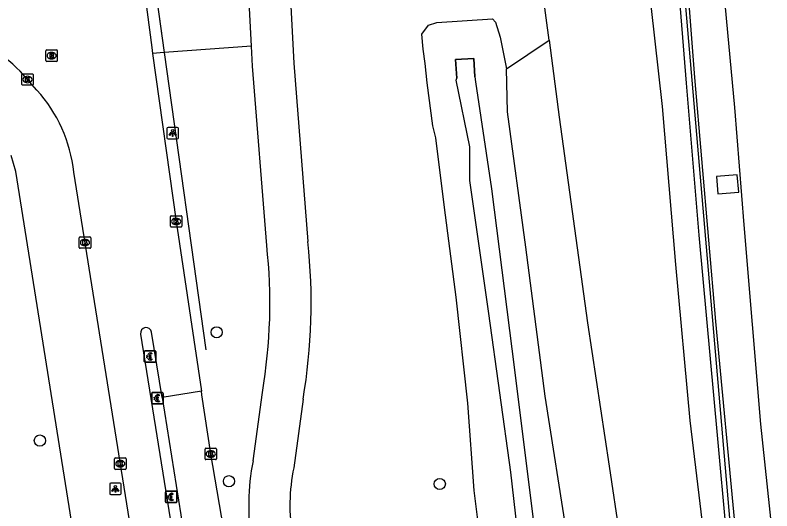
# Model space of a CAD drawing. Extents: x 156414 to 157775, y 382335 to 383765.
# Drawn here: x 157601 to 157667.1, y 382931.6 to 382974.9 of the extents above; entities that cross this region are included whole.
import ezdxf

# ---------------------------------------------------------------- set-up
doc = ezdxf.new("R2010")
doc.units = 0
for name, color, linetype in [('IMGEO_Berm_groen', 7, 'Continuous'), ('IMGEO_Betaalautomaat', 7, 'Continuous'), ('IMGEO_Boom', 7, 'Continuous'), ('IMGEO_Fietspad_gesloten', 7, 'Continuous'), ('IMGEO_Geluidsscherm', 7, 'Continuous'), ('IMGEO_Grasland_overig', 7, 'Continuous'), ('IMGEO_Groenvoorziening', 7, 'Continuous'), ('IMGEO_Hek', 7, 'Continuous'), ('IMGEO_Kolk', 7, 'Continuous'), ('IMGEO_Lichtpunt', 7, 'Continuous'), ('IMGEO_Muur', 7, 'Continuous'), ('IMGEO_Rijbaan_autoweg', 7, 'Continuous'), ('IMGEO_Rijbaan_lokaal_gesloten', 7, 'Continuous'), ('IMGEO_Rioolput', 7, 'Continuous'), ('IMGEO_Waterloop', 7, 'Continuous')]:
    doc.layers.add(name, color=color, linetype=linetype)

msp = doc.modelspace()

# ---------------------------------------------------------------- linework, layer by layer
at = {"layer": 'IMGEO_Berm_groen'}
for points in [[(157661.096, 382929.794), (157659.94, 382939.455), (157658.679, 382953.092), (157657.516, 382966.893), (157656.211, 382978.582), (157656.401, 382985.518), (157655.922, 382992.503), (157655.25, 383003.156), (157654.414, 383013.882), (157654.505, 383015.404), (157654.96, 383016.517), (157655.593, 383017.239), (157656.422, 383017.756), (157657.242, 383018.112)], [(157621.64, 382972.148), (157614.024, 382971.586)], [(157614.024, 382971.586), (157612.998, 382971.51)], [(157662.248, 382960.779), (157662.37, 382959.247), (157664.179, 382959.39), (157664.058, 382960.922), (157662.248, 382960.779)]]:
    msp.add_lwpolyline(points, dxfattribs=at)
at = {"layer": 'IMGEO_Betaalautomaat'}
for p, q in [((157612.272, 382944.63), (157612.272, 382945.471)), ((157612.272, 382945.471), (157612.272, 382944.63)), ((157612.347, 382945.554), (157613.188, 382945.554)), ((157613.188, 382945.554), (157612.347, 382945.554)), ((157612.934, 382945.359), (157612.917, 382945.259)), ((157613.271, 382945.48), (157613.271, 382944.639)), ((157613.271, 382944.639), (157613.271, 382945.48)), ((157612.555, 382945.018), (157612.555, 382945.086)), ((157612.676, 382945.086), (157612.676, 382945.018)), ((157612.921, 382944.853), (157612.943, 382944.766)), ((157613.197, 382944.555), (157612.356, 382944.555)), ((157612.356, 382944.555), (157613.197, 382944.555)), ((157612.922, 382940.982), (157612.922, 382941.823)), ((157612.922, 382941.823), (157612.922, 382940.982)), ((157612.997, 382941.906), (157613.838, 382941.906)), ((157613.838, 382941.906), (157612.997, 382941.906)), ((157613.205, 382941.37), (157613.205, 382941.438)), ((157613.326, 382941.438), (157613.326, 382941.37)), ((157613.584, 382941.711), (157613.567, 382941.611)), ((157613.921, 382941.832), (157613.921, 382940.991)), ((157613.921, 382940.991), (157613.921, 382941.832)), ((157613.847, 382940.907), (157613.006, 382940.907)), ((157613.006, 382940.907), (157613.847, 382940.907)), ((157613.571, 382941.205), (157613.593, 382941.118)), ((157614.115, 382932.368), (157614.115, 382933.209)), ((157614.115, 382933.209), (157614.115, 382932.368)), ((157614.19, 382933.292), (157615.031, 382933.292)), ((157615.031, 382933.292), (157614.19, 382933.292)), ((157614.398, 382932.756), (157614.398, 382932.824)), ((157614.519, 382932.824), (157614.519, 382932.756)), ((157614.777, 382933.097), (157614.76, 382932.997)), ((157615.114, 382933.218), (157615.114, 382932.377)), ((157615.114, 382932.377), (157615.114, 382933.218)), ((157615.04, 382932.293), (157614.199, 382932.293)), ((157614.199, 382932.293), (157615.04, 382932.293)), ((157614.764, 382932.591), (157614.786, 382932.504))]:
    msp.add_line(p, q, dxfattribs=at)
for points in [[(157612.555, 382945.086), (157612.486, 382945.086), (157612.486, 382945.155), (157612.565, 382945.155)], [(157612.56, 382944.949), (157612.486, 382944.949), (157612.486, 382945.018), (157612.555, 382945.018)], [(157612.687, 382945.155), (157612.834, 382945.155), (157612.834, 382945.086), (157612.676, 382945.086)], [(157612.676, 382945.018), (157612.834, 382945.018), (157612.834, 382944.949), (157612.69, 382944.949)], [(157613.205, 382941.438), (157613.136, 382941.438), (157613.136, 382941.507), (157613.215, 382941.507)], [(157613.337, 382941.507), (157613.484, 382941.507), (157613.484, 382941.438), (157613.326, 382941.438)], [(157613.21, 382941.301), (157613.136, 382941.301), (157613.136, 382941.37), (157613.205, 382941.37)], [(157613.326, 382941.37), (157613.484, 382941.37), (157613.484, 382941.301), (157613.34, 382941.301)], [(157614.398, 382932.824), (157614.329, 382932.824), (157614.329, 382932.893), (157614.408, 382932.893)], [(157614.53, 382932.893), (157614.677, 382932.893), (157614.677, 382932.824), (157614.519, 382932.824)], [(157614.403, 382932.687), (157614.329, 382932.687), (157614.329, 382932.756), (157614.398, 382932.756)], [(157614.519, 382932.756), (157614.677, 382932.756), (157614.677, 382932.687), (157614.533, 382932.687)]]:
    msp.add_lwpolyline(points, dxfattribs=at)
for centre, radius, start, end in [((157612.35, 382945.477), 0.0779, 92.4484, 184.28452), ((157612.35, 382945.477), 0.0779, 92.4484, 184.28452), ((157612.848, 382945.079), 0.293, 73.01398, 165.01395), ((157613.194, 382945.477), 0.0779, 2.4484, 94.28452), ((157613.194, 382945.477), 0.0779, 2.4484, 94.28452), ((157612.821, 382945.004), 0.267, 191.80956, 297.03891), ((157612.854, 382945.092), 0.179, 69.32359, 159.56827), ((157612.854, 382945.019), 0.179, 202.76249, 291.86925), ((157612.35, 382944.633), 0.0779, 182.4484, 274.28452), ((157612.35, 382944.633), 0.0779, 182.4484, 274.28452), ((157613.194, 382944.633), 0.0779, 272.4484, 4.28452), ((157613.194, 382944.633), 0.0779, 272.4484, 4.28452), ((157613, 382941.829), 0.0779, 92.4484, 184.28452), ((157613, 382941.829), 0.0779, 92.4484, 184.28452), ((157613.498, 382941.431), 0.293, 73.01398, 165.01395), ((157613.504, 382941.444), 0.179, 69.32359, 159.56827), ((157613.844, 382941.829), 0.0779, 2.4484, 94.28452), ((157613.844, 382941.829), 0.0779, 2.4484, 94.28452), ((157613, 382940.985), 0.0779, 182.4484, 274.28452), ((157613, 382940.985), 0.0779, 182.4484, 274.28452), ((157613.471, 382941.356), 0.267, 191.80956, 297.03891), ((157613.504, 382941.371), 0.179, 202.76249, 291.86925), ((157613.844, 382940.985), 0.0779, 272.4484, 4.28452), ((157613.844, 382940.985), 0.0779, 272.4484, 4.28452), ((157614.193, 382933.215), 0.0779, 92.4484, 184.28452), ((157614.193, 382933.215), 0.0779, 92.4484, 184.28452), ((157614.691, 382932.817), 0.293, 73.01398, 165.01395), ((157614.697, 382932.83), 0.179, 69.32359, 159.56827), ((157615.037, 382933.215), 0.0779, 2.4484, 94.28452), ((157615.037, 382933.215), 0.0779, 2.4484, 94.28452), ((157614.193, 382932.371), 0.0779, 182.4484, 274.28452), ((157614.193, 382932.371), 0.0779, 182.4484, 274.28452), ((157614.664, 382932.742), 0.267, 191.80956, 297.03891), ((157614.697, 382932.757), 0.179, 202.76249, 291.86925), ((157615.037, 382932.371), 0.0779, 272.4484, 4.28452), ((157615.037, 382932.371), 0.0779, 272.4484, 4.28452)]:
    msp.add_arc(centre, radius, start, end, dxfattribs=at)
at = {"layer": 'IMGEO_Boom'}
for centre in [(157618.593, 382947.17), (157603.154, 382937.714), (157619.666, 382934.164), (157638.076, 382933.924)]:
    msp.add_circle(centre, 0.489, dxfattribs=at)
at = {"layer": 'IMGEO_Fietspad_gesloten'}
for points in [[(157623.62, 383003.898), (157623.817, 382999.451), (157625.323, 382970.656), (157626.552, 382955.095)], [(157621.64, 382972.148), (157620.657, 382990.945)], [(157622.967, 382954.757), (157621.73, 382970.42), (157621.64, 382972.148)], [(157621.772, 382935.939), (157622.585, 382941.921)], [(157626.134, 382941.315), (157625.324, 382935.344)]]:
    msp.add_lwpolyline(points, dxfattribs=at)
for centre, radius, start, end in [((157577.027, 382949.7), 46.217, 350.3096, 6.28116), ((157577.031, 382949.701), 49.814, 350.30857, 6.2165), ((157641.701, 382932.016), 20.311, 168.86381, 189.02482), ((157641.734, 382932.015), 16.744, 168.53282, 189.21796)]:
    msp.add_arc(centre, radius, start, end, dxfattribs=at)
at = {"layer": 'IMGEO_Geluidsscherm'}
msp.add_lwpolyline([(157663.484, 382929.916), (157658.258, 382990.86), (157656.726, 383015.395)], dxfattribs=at)
at = {"layer": 'IMGEO_Grasland_overig'}
for points in [[(157647.623, 382972.671), (157646.739, 382979.435), (157645.108, 382992.416), (157644.56, 383004.433), (157644.313, 383008.685), (157644.26, 383013.503), (157644.154, 383014.255), (157644.244, 383015.778), (157644.725, 383017.505), (157645.227, 383018.753), (157646.171, 383020.262), (157647.046, 383021.527), (157648.172, 383022.538), (157652.086, 383024.341), (157656.563, 383025.871)], [(157643.891, 382970.187), (157647.623, 382972.671)], [(157647.623, 382972.671), (157648.5, 382965.955), (157650.97, 382948.004), (157652.873, 382935.489), (157653.758, 382929.422)], [(157649.234, 382929.187), (157647.276, 382941.576), (157645.579, 382954.614), (157643.984, 382966.406), (157643.891, 382970.187)]]:
    msp.add_lwpolyline(points, dxfattribs=at)
at = {"layer": 'IMGEO_Groenvoorziening'}
for points in [[(157620.657, 382990.945), (157611.827, 382987.3), (157614.024, 382971.586)], [(157648.284, 382881.32), (157646.625, 382889.598), (157644.865, 382897.436), (157643.957, 382903.079), (157643.123, 382908.715), (157642.593, 382914.379), (157642.257, 382919.53), (157642.475, 382922.182), (157641.084, 382933.339), (157640.53, 382940.983), (157639.509, 382950.224), (157638.482, 382958.066), (157637.746, 382964.151), (157637.485, 382965.204), (157636.984, 382968.959), (157636.79, 382970.642), (157636.632, 382971.89), (157636.509, 382973.209), (157637.092, 382973.977), (157637.834, 382974.232), (157642.693, 382974.528), (157642.934, 382974.252), (157643.358, 382972.932), (157643.891, 382970.187)], [(157610.333, 382928.61), (157606.332, 382928.112), (157601.062, 382961.197), (157600.66, 382962.615)]]:
    msp.add_lwpolyline(points, dxfattribs=at)
at = {"layer": 'IMGEO_Hek'}
for points in [[(157610.768, 382994.872), (157614.024, 382971.586)], [(157614.024, 382971.586), (157617.65, 382945.648)]]:
    msp.add_lwpolyline(points, dxfattribs=at)
at = {"layer": 'IMGEO_Kolk'}
for p, q in [((157601.577, 382968.817), (157601.577, 382969.669)), ((157601.652, 382969.743), (157602.504, 382969.743)), ((157602.065, 382969.523), (157602.09, 382969.523)), ((157602.578, 382969.669), (157602.578, 382968.817)), ((157602.504, 382968.743), (157601.652, 382968.743)), ((157602.088, 382968.963), (157602.063, 382968.963)), ((157614.556, 382956.423), (157614.556, 382957.275)), ((157614.631, 382957.349), (157615.483, 382957.349)), ((157615.557, 382957.275), (157615.557, 382956.423)), ((157615.044, 382957.129), (157615.069, 382957.129)), ((157615.483, 382956.349), (157614.631, 382956.349)), ((157615.067, 382956.569), (157615.042, 382956.569)), ((157606.595, 382954.579), (157606.595, 382955.431)), ((157606.67, 382955.505), (157607.522, 382955.505)), ((157607.083, 382955.285), (157607.108, 382955.285)), ((157607.596, 382955.431), (157607.596, 382954.579)), ((157607.106, 382954.725), (157607.081, 382954.725)), ((157607.522, 382954.505), (157606.67, 382954.505)), ((157617.579, 382936.12), (157617.579, 382936.972)), ((157617.654, 382937.046), (157618.506, 382937.046)), ((157618.067, 382936.826), (157618.092, 382936.826)), ((157618.58, 382936.972), (157618.58, 382936.12)), ((157609.681, 382935.275), (157609.681, 382936.127)), ((157609.756, 382936.201), (157610.608, 382936.201)), ((157610.682, 382936.127), (157610.682, 382935.275)), ((157618.09, 382936.266), (157618.065, 382936.266)), ((157610.169, 382935.981), (157610.194, 382935.981)), ((157618.506, 382936.046), (157617.654, 382936.046)), ((157610.608, 382935.201), (157609.756, 382935.201)), ((157610.192, 382935.421), (157610.167, 382935.421))]:
    msp.add_line(p, q, dxfattribs=at)
for points in [[(157601.577, 382968.817), (157601.577, 382969.669)], [(157601.652, 382969.743), (157602.504, 382969.743)], [(157601.898, 382969.443), (157602.021, 382969.443), (157602.021, 382969.292), (157602.151, 382969.443), (157602.315, 382969.443), (157602.169, 382969.292), (157602.322, 382969.043), (157602.17, 382969.043), (157602.085, 382969.207), (157602.021, 382969.14), (157602.021, 382969.043), (157601.898, 382969.043), (157601.898, 382969.443)], [(157602.578, 382969.669), (157602.578, 382968.817)], [(157602.504, 382968.743), (157601.652, 382968.743)], [(157614.556, 382956.423), (157614.556, 382957.275)], [(157614.631, 382957.349), (157615.483, 382957.349)], [(157615.557, 382957.275), (157615.557, 382956.423)], [(157614.877, 382957.049), (157615, 382957.049), (157615, 382956.898), (157615.13, 382957.049), (157615.294, 382957.049), (157615.148, 382956.898), (157615.301, 382956.649), (157615.149, 382956.649), (157615.064, 382956.813), (157615, 382956.746), (157615, 382956.649), (157614.877, 382956.649), (157614.877, 382957.049)], [(157615.483, 382956.349), (157614.631, 382956.349)], [(157606.595, 382954.579), (157606.595, 382955.431)], [(157606.67, 382955.505), (157607.522, 382955.505)], [(157607.596, 382955.431), (157607.596, 382954.579)], [(157606.916, 382955.205), (157607.039, 382955.205), (157607.039, 382955.054), (157607.169, 382955.205), (157607.333, 382955.205), (157607.187, 382955.054), (157607.34, 382954.805), (157607.188, 382954.805), (157607.103, 382954.969), (157607.039, 382954.902), (157607.039, 382954.805), (157606.916, 382954.805), (157606.916, 382955.205)], [(157607.522, 382954.505), (157606.67, 382954.505)], [(157617.579, 382936.12), (157617.579, 382936.972)], [(157617.654, 382937.046), (157618.506, 382937.046)], [(157617.9, 382936.746), (157618.023, 382936.746), (157618.023, 382936.595), (157618.153, 382936.746), (157618.317, 382936.746), (157618.171, 382936.595), (157618.324, 382936.346), (157618.172, 382936.346), (157618.087, 382936.51), (157618.023, 382936.443), (157618.023, 382936.346), (157617.9, 382936.346), (157617.9, 382936.746)], [(157618.58, 382936.972), (157618.58, 382936.12)], [(157609.681, 382935.275), (157609.681, 382936.127)], [(157609.756, 382936.201), (157610.608, 382936.201)], [(157610.682, 382936.127), (157610.682, 382935.275)], [(157610.002, 382935.901), (157610.125, 382935.901), (157610.125, 382935.75), (157610.255, 382935.901), (157610.419, 382935.901), (157610.273, 382935.75), (157610.426, 382935.501), (157610.274, 382935.501), (157610.189, 382935.665), (157610.125, 382935.598), (157610.125, 382935.501), (157610.002, 382935.501), (157610.002, 382935.901)], [(157618.506, 382936.046), (157617.654, 382936.046)], [(157610.608, 382935.201), (157609.756, 382935.201)]]:
    msp.add_lwpolyline(points, dxfattribs=at)
for centre, start, end in [((157601.654, 382969.667), 91.55205, 178.44795), ((157601.654, 382969.667), 91.55205, 178.44795), ((157602.502, 382969.667), 1.55205, 88.44795), ((157602.502, 382969.667), 1.55205, 88.44795), ((157601.654, 382968.819), 181.55205, 268.44795), ((157601.654, 382968.819), 181.55205, 268.44795), ((157602.502, 382968.819), 271.55205, 358.44795), ((157602.502, 382968.819), 271.55205, 358.44795), ((157614.633, 382957.273), 91.55205, 178.44795), ((157614.633, 382957.273), 91.55205, 178.44795), ((157615.481, 382957.273), 1.55205, 88.44795), ((157615.481, 382957.273), 1.55205, 88.44795), ((157614.633, 382956.425), 181.55205, 268.44795), ((157614.633, 382956.425), 181.55205, 268.44795), ((157615.481, 382956.425), 271.55205, 358.44795), ((157615.481, 382956.425), 271.55205, 358.44795), ((157606.672, 382955.429), 91.55205, 178.44795), ((157606.672, 382955.429), 91.55205, 178.44795), ((157607.52, 382955.429), 1.55205, 88.44795), ((157607.52, 382955.429), 1.55205, 88.44795), ((157606.672, 382954.581), 181.55205, 268.44795), ((157606.672, 382954.581), 181.55205, 268.44795), ((157607.52, 382954.581), 271.55205, 358.44795), ((157607.52, 382954.581), 271.55205, 358.44795), ((157617.656, 382936.97), 91.55205, 178.44795), ((157617.656, 382936.97), 91.55205, 178.44795), ((157618.504, 382936.97), 1.55205, 88.44795), ((157618.504, 382936.97), 1.55205, 88.44795), ((157609.758, 382936.125), 91.55205, 178.44795), ((157609.758, 382936.125), 91.55205, 178.44795), ((157610.606, 382936.125), 1.55205, 88.44795), ((157610.606, 382936.125), 1.55205, 88.44795), ((157617.656, 382936.122), 181.55205, 268.44795), ((157617.656, 382936.122), 181.55205, 268.44795), ((157618.504, 382936.122), 271.55205, 358.44795), ((157618.504, 382936.122), 271.55205, 358.44795), ((157609.758, 382935.277), 181.55205, 268.44795), ((157609.758, 382935.277), 181.55205, 268.44795), ((157610.606, 382935.277), 271.55205, 358.44795), ((157610.606, 382935.277), 271.55205, 358.44795)]:
    msp.add_arc(centre, 0.0765, start, end, dxfattribs=at)
for centre, major_axis, ratio, start_param, end_param in [((157602.064, 382969.243), (-0.387, 0.002), 0.722429, 4.712389, 7.853982), ((157602.089, 382969.243), (-0.39, 0.002), 0.717154, 1.570796, 4.712389), ((157615.043, 382956.849), (-0.387, 0.002), 0.722429, 4.712389, 7.853982), ((157615.068, 382956.849), (-0.39, 0.002), 0.717154, 1.570796, 4.712389), ((157607.082, 382955.005), (-0.387, 0.002), 0.722429, 4.712389, 7.853982), ((157607.107, 382955.005), (-0.39, 0.002), 0.717154, 1.570796, 4.712389), ((157618.066, 382936.546), (-0.387, 0.002), 0.722429, 4.712389, 7.853982), ((157618.091, 382936.546), (-0.39, 0.002), 0.717154, 1.570796, 4.712389), ((157610.168, 382935.701), (-0.387, 0.002), 0.722429, 4.712389, 7.853982), ((157610.193, 382935.701), (-0.39, 0.002), 0.717154, 1.570796, 4.712389)]:
    msp.add_ellipse(centre, major_axis=major_axis, ratio=ratio, start_param=start_param, end_param=end_param, dxfattribs=at)
at = {"layer": 'IMGEO_Lichtpunt'}
for p, q in [((157614.256, 382964.969), (157614.256, 382964.162)), ((157614.256, 382964.969), (157614.256, 382964.162)), ((157615.158, 382965.064), (157614.35, 382965.064)), ((157615.158, 382965.064), (157614.35, 382965.064)), ((157615.252, 382964.162), (157615.252, 382964.969)), ((157615.252, 382964.162), (157615.252, 382964.969)), ((157614.35, 382964.068), (157615.158, 382964.068)), ((157614.35, 382964.068), (157615.158, 382964.068)), ((157609.253, 382933.901), (157609.253, 382933.094)), ((157609.253, 382933.901), (157609.253, 382933.094)), ((157610.155, 382933.996), (157609.347, 382933.996)), ((157610.155, 382933.996), (157609.347, 382933.996)), ((157610.249, 382933.094), (157610.249, 382933.901)), ((157610.249, 382933.094), (157610.249, 382933.901)), ((157609.347, 382933), (157610.155, 382933)), ((157609.347, 382933), (157610.155, 382933))]:
    msp.add_line(p, q, dxfattribs=at)
for points in [[(157614.63, 382964.633), (157614.669, 382964.605), (157614.481, 382964.343), (157614.443, 382964.37), (157614.63, 382964.633)], [(157614.732, 382964.585), (157614.779, 382964.585), (157614.779, 382964.263), (157614.732, 382964.263), (157614.732, 382964.585)], [(157614.842, 382964.605), (157614.88, 382964.632), (157615.067, 382964.37), (157615.028, 382964.342), (157614.842, 382964.605)], [(157609.627, 382933.565), (157609.666, 382933.537), (157609.478, 382933.275), (157609.44, 382933.302), (157609.627, 382933.565)], [(157609.729, 382933.517), (157609.776, 382933.517), (157609.776, 382933.195), (157609.729, 382933.195), (157609.729, 382933.517)], [(157609.839, 382933.537), (157609.877, 382933.564), (157610.064, 382933.302), (157610.025, 382933.274), (157609.839, 382933.537)]]:
    msp.add_lwpolyline(points, dxfattribs=at)
for centre in [(157614.755, 382964.767), (157609.752, 382933.699)]:
    msp.add_circle(centre, 0.0994, dxfattribs=at)
for centre, start, end in [((157614.35, 382964.969), 90, 180), ((157614.35, 382964.969), 90, 180), ((157615.158, 382964.969), 0, 90), ((157615.158, 382964.969), 0, 90), ((157614.35, 382964.162), 180, 270), ((157614.35, 382964.162), 180, 270), ((157615.158, 382964.162), 270, 0), ((157615.158, 382964.162), 270, 360), ((157609.347, 382933.901), 90, 180), ((157609.347, 382933.901), 90, 180), ((157610.155, 382933.901), 0, 90), ((157610.155, 382933.901), 0, 90), ((157609.347, 382933.094), 180, 270), ((157609.347, 382933.094), 180, 270), ((157610.155, 382933.094), 270, 0), ((157610.155, 382933.094), 270, 360)]:
    msp.add_arc(centre, 0.0946, start, end, dxfattribs=at)
at = {"layer": 'IMGEO_Muur'}
for points in [[(157663.913, 382929.937), (157662.197, 382948.105), (157660.347, 382969.421), (157658.271, 382996.287), (157657.387, 383010.179), (157657.09, 383015.474), (157656.34, 383015.426), (157656.874, 383005.85), (157657.665, 382993.695), (157658.656, 382980.532), (157659.604, 382968.913), (157660.71, 382955.644), (157662.343, 382937.871), (157663.07, 382929.895)], [(157641.138, 382969.476), (157641.052, 382971.086), (157639.464, 382971.003), (157639.569, 382969.37)]]:
    msp.add_lwpolyline(points, dxfattribs=at)
at = {"layer": 'IMGEO_Rijbaan_autoweg'}
msp.add_lwpolyline([(157667.077, 382930.081), (157666.105, 382939.153), (157664.67, 382956.56), (157663.841, 382966.804), (157662.516, 382981.179), (157662.388, 382982.662), (157661.458, 382994.879), (157660.152, 383009.8), (157659.764, 383016.47)], dxfattribs=at)
at = {"layer": 'IMGEO_Rijbaan_lokaal_gesloten'}
for points in [[(157611.861, 382980.228), (157612.926, 382972.023), (157612.998, 382971.51)], [(157612.998, 382971.51), (157615.057, 382956.849), (157617.265, 382942.02)], [(157602.895, 382968.324), (157601.443, 382969.957)], [(157611.296, 382928.73), (157606.115, 382961.14)], [(157611.957, 382947.017), (157614.788, 382929.252)], [(157613.822, 382941.471), (157612.912, 382947.179)], [(157617.265, 382942.02), (157613.822, 382941.471)], [(157613.822, 382941.471), (157616.065, 382927.391)], [(157622.013, 382914.085), (157619.798, 382926.432), (157619.005, 382931.103), (157618.08, 382936.546), (157617.31, 382941.719), (157617.265, 382942.02)]]:
    msp.add_lwpolyline(points, dxfattribs=at)
for centre, radius, start, end in [((157592.016, 382960.528), 13.333, 45.00838, 75.88034), ((157593.575, 382959.833), 12.608, 5.95034, 42.33524), ((157612.435, 382947.095), 0.484, 10.04728, 189.20799)]:
    msp.add_arc(centre, radius, start, end, dxfattribs=at)
at = {"layer": 'IMGEO_Rioolput'}
for p, q in [((157603.755, 382971.823), (157604.607, 382971.823)), ((157603.68, 382970.897), (157603.68, 382971.749)), ((157604.168, 382971.603), (157604.193, 382971.603)), ((157604.681, 382971.749), (157604.681, 382970.897)), ((157604.607, 382970.823), (157603.755, 382970.823)), ((157604.191, 382971.043), (157604.166, 382971.043))]:
    msp.add_line(p, q, dxfattribs=at)
for points in [[(157603.755, 382971.823), (157604.607, 382971.823)], [(157603.68, 382970.897), (157603.68, 382971.749)], [(157604.269, 382971.521), (157604.017, 382971.523), (157604.017, 382971.123)], [(157604.017, 382971.123), (157604.141, 382971.123), (157604.141, 382971.285), (157604.152, 382971.285)], [(157604.195, 382971.442), (157604.141, 382971.442), (157604.141, 382971.361)], [(157604.141, 382971.361), (157604.193, 382971.361)], [(157604.199, 382971.256), (157604.27, 382971.123), (157604.41, 382971.123), (157604.345, 382971.249)], [(157604.681, 382971.749), (157604.681, 382970.897)], [(157604.607, 382970.823), (157603.755, 382970.823)]]:
    msp.add_lwpolyline(points, dxfattribs=at)
for centre, radius, start, end in [((157603.757, 382971.747), 0.0765, 91.55205, 178.44795), ((157603.757, 382971.747), 0.0765, 91.55205, 178.44795), ((157604.605, 382971.747), 0.0765, 1.55205, 88.44795), ((157604.605, 382971.747), 0.0765, 1.55205, 88.44795), ((157604.151, 382971.232), 0.0533, 26.02933, 88.69889), ((157604.177, 382971.55), 0.19, 274.7715, 282.96867), ((157604.201, 382971.346), 0.0964, 77.00612, 93.18647), ((157604.215, 382971.403), 0.0378, 276.66336, 79.67722), ((157604.268, 382971.411), 0.109, 350.36119, 89.41601), ((157604.266, 382971.411), 0.112, 277.58423, 350.98172), ((157604.25, 382971.196), 0.108, 29.51342, 73.79051), ((157603.757, 382970.899), 0.0765, 181.55205, 268.44795), ((157603.757, 382970.899), 0.0765, 181.55205, 268.44795), ((157604.605, 382970.899), 0.0765, 271.55205, 358.44795), ((157604.605, 382970.899), 0.0765, 271.55205, 358.44795)]:
    msp.add_arc(centre, radius, start, end, dxfattribs=at)
for centre, major_axis, ratio, start_param, end_param in [((157604.167, 382971.323), (-0.387, 0.002), 0.722429, 4.712389, 7.853982), ((157604.192, 382971.323), (-0.39, 0.002), 0.717154, 1.570796, 4.712389)]:
    msp.add_ellipse(centre, major_axis=major_axis, ratio=ratio, start_param=start_param, end_param=end_param, dxfattribs=at)
at = {"layer": 'IMGEO_Waterloop'}
for points in [[(157639.569, 382969.37), (157639.464, 382971.003), (157641.052, 382971.086), (157641.138, 382969.476), (157641.202, 382969.036), (157642.598, 382959.701), (157644.59, 382943.89), (157646.315, 382930.132), (157648.245, 382911.487), (157651.654, 382893.335), (157654.816, 382878.551)], [(157666.951, 382813.561), (157663.419, 382832.37), (157659.148, 382851.426), (157654.097, 382874.301), (157649.169, 382898.243), (157646.582, 382914.752), (157644.282, 382934.958), (157642.352, 382948.819), (157640.709, 382960.422), (157640.709, 382963.377), (157639.518, 382969.177), (157639.569, 382969.37)]]:
    msp.add_lwpolyline(points, dxfattribs=at)

doc.saveas('drawing.dxf')
